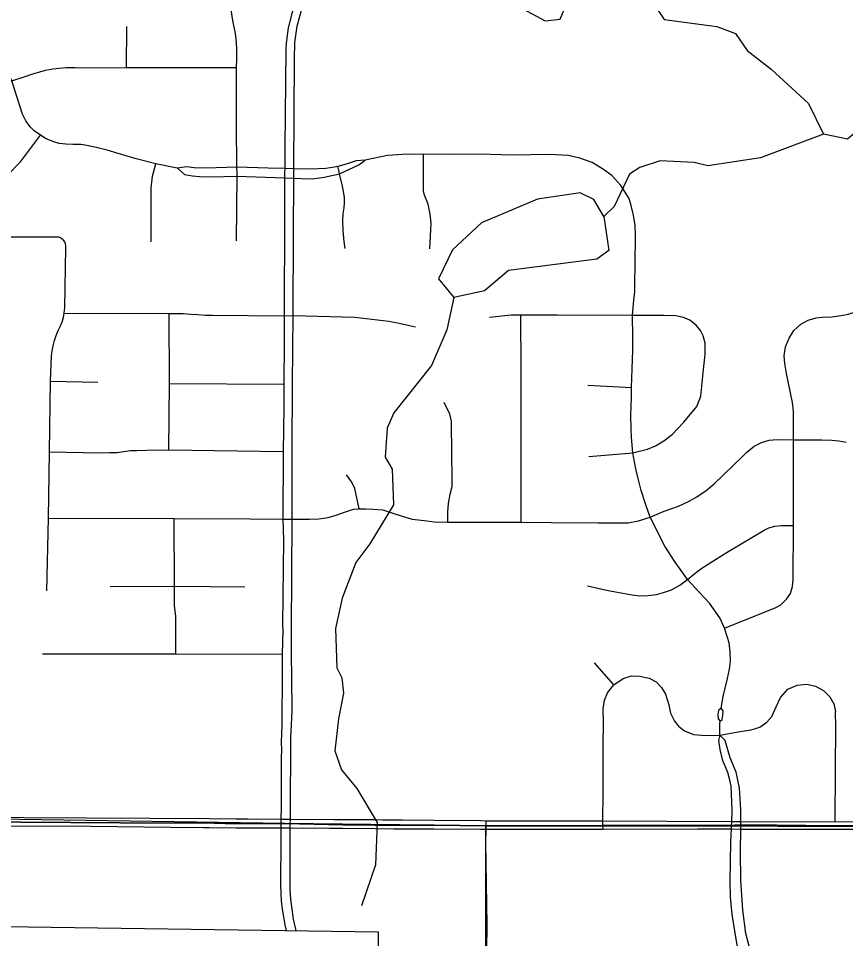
# Model space of a CAD drawing. Extents: x -1403959 to 81668, y -1400582 to 11018.
# Drawn here: x 6293 to 6367.2, y 8321.9 to 8404.6 of the extents above; entities that cross this region are included whole.
import ezdxf

# ---------------------------------------------------------------- set-up
doc = ezdxf.new("R2010")
doc.units = 0
for name, color, linetype in [('tdCiRRCL', 7, 'Continuous'), ('tdCiSectNmbr', 7, 'Continuous'), ('tdCiSectTwpRng', 7, 'Continuous'), ('tdCoClipBndry', 7, 'Continuous'), ('tdCoSurfBitum', 7, 'Continuous')]:
    doc.layers.add(name, color=color, linetype=linetype)

msp = doc.modelspace()

# ---------------------------------------------------------------- linework, layer by layer
at = {"layer": 'tdCiRRCL'}
for points in [[(6207.203, 8332.724), (6207.202, 8331.898), (6208.093, 8328.607), (6210.072, 8325.829), (6212.892, 8323.911), (6216.202, 8323.091), (6243.44, 8323.685), (6325.263, 8322.519), (6325.169, 8128.766), (6324.009, 7844.293)], [(6288.661, 8332.41), (6306.615, 8332.297), (6309.589, 8332.33), (6312.472, 8332.241), (6316.912, 8332.255), (6322.089, 8332.14), (6324.993, 8332.109), (6330.283, 8332.119), (6334.97, 8332.051), (6345.44, 8332.075), (6353.92, 8332.076), (6357.297, 8332.101), (6359.148, 8332.101), (6361.023, 8332.101), (6366.307, 8332.049), (6367.955, 8332.043)], [(6367.955, 8332.043), (6366.307, 8332.049), (6361.023, 8332.101), (6359.148, 8332.101), (6357.297, 8332.101), (6353.92, 8332.076), (6345.44, 8332.075), (6334.97, 8332.051), (6330.283, 8332.119), (6324.993, 8332.109), (6322.089, 8332.14), (6316.912, 8332.255), (6312.472, 8332.241), (6309.589, 8332.33), (6306.615, 8332.297), (6288.661, 8332.41)]]:
    msp.add_lwpolyline(points, dxfattribs=at)
at = {"layer": 'tdCiSectNmbr'}
for points in [[(6327.811, 8420.647), (6324.064, 8415.579), (6322.65, 8413.652), (6319.461, 8409.286), (6318.9, 8408.346), (6318.665, 8407.915), (6318.006, 8406.705), (6317.497, 8405.011), (6317.192, 8403.736), (6317.007, 8402.369), (6316.975, 8401.814), (6316.895, 8392.972), (6316.872, 8391.086)], [(6317.487, 8349.616), (6317.526, 8359.599), (6317.526, 8365.776), (6317.573, 8371.772), (6317.616, 8377.882), (6317.668, 8385.254), (6317.692, 8390.235), (6317.691, 8391.066), (6317.738, 8400.931), (6317.786, 8402.418), (6317.998, 8403.882), (6318.399, 8405.441)], [(6316.872, 8391.086), (6316.866, 8390.67), (6316.865, 8390.263), (6316.856, 8386.881), (6316.834, 8377.87), (6316.834, 8377.793), (6316.834, 8375.51), (6316.792, 8371.728), (6316.781, 8369.625), (6316.744, 8365.681), (6316.716, 8359.584), (6316.755, 8357.71), (6316.684, 8350.108), (6316.711, 8349.643), (6316.652, 8347.485)], [(6317.506, 8345.374), (6317.479, 8347.478), (6317.487, 8349.616)], [(6316.652, 8347.485), (6316.642, 8345.368)], [(6316.642, 8345.368), (6316.622, 8341.552), (6316.609, 8341.137)], [(6317.48, 8341.099), (6317.545, 8342.403), (6317.506, 8345.374)], [(6316.609, 8341.137), (6316.608, 8341.112), (6316.567, 8339.579), (6316.576, 8338.852), (6316.554, 8338.171)], [(6317.411, 8338.156), (6317.425, 8340.002), (6317.48, 8341.099)], [(6316.554, 8338.171), (6316.551, 8338.078), (6316.559, 8336.617), (6316.543, 8333.777), (6316.533, 8332.63), (6316.529, 8332.258)], [(6317.375, 8332.253), (6317.377, 8332.625), (6317.385, 8334.812), (6317.411, 8338.156)], [(6312.473, 8332.653), (6310.114, 8332.664), (6304.771, 8332.719), (6287.755, 8332.791), (6284.181, 8332.836), (6283.723, 8332.842)], [(6316.914, 8332.628), (6316.533, 8332.63), (6313.581, 8332.648), (6312.473, 8332.653)], [(6322.092, 8332.595), (6321.293, 8332.601), (6317.377, 8332.625), (6316.914, 8332.628)], [(6324.996, 8332.574), (6322.092, 8332.595)], [(6330.287, 8332.527), (6327.47, 8332.552), (6325.666, 8332.569), (6324.996, 8332.574)], [(6334.965, 8332.48), (6334.445, 8332.489), (6330.287, 8332.527)], [(6334.967, 8332.48), (6334.965, 8332.48)], [(6345.442, 8332.48), (6334.967, 8332.48)], [(6369.686, 8332.394), (6366.308, 8332.393), (6357.823, 8332.414), (6356.983, 8332.418), (6345.442, 8332.48)], [(6287.782, 8332.06), (6299.449, 8332.024), (6306.611, 8331.941)], [(6306.611, 8331.941), (6309.584, 8331.907)], [(6309.584, 8331.907), (6310.098, 8331.901), (6312.469, 8331.883)], [(6312.469, 8331.883), (6314.248, 8331.869), (6316.526, 8331.864), (6316.911, 8331.863)], [(6316.529, 8332.252), (6316.526, 8331.864), (6316.511, 8330.267), (6316.495, 8327.337), (6316.495, 8326.708), (6316.508, 8325.996), (6316.558, 8325.285), (6316.645, 8324.577), (6316.769, 8323.876), (6316.887, 8323.142), (6316.992, 8322.637)], [(6316.911, 8331.863), (6317.374, 8331.862), (6320.896, 8331.853), (6322.086, 8331.84)], [(6317.89, 8322.624), (6317.855, 8322.761), (6317.672, 8323.654), (6317.527, 8324.555), (6317.422, 8325.461), (6317.355, 8326.371), (6317.365, 8329.701), (6317.374, 8331.862), (6317.375, 8332.243)], [(6317.375, 8332.243), (6317.375, 8332.253)], [(6322.086, 8331.84), (6324.99, 8331.808)], [(6324.99, 8331.808), (6326.668, 8331.79), (6330.281, 8331.767)], [(6330.281, 8331.767), (6334.46, 8331.742), (6334.963, 8331.743), (6334.97, 8331.743)], [(6334.97, 8331.743), (6334.985, 8331.743)], [(6334.985, 8331.743), (6345.456, 8331.763), (6353.92, 8331.78)], [(6353.92, 8331.78), (6356.955, 8331.786), (6357.814, 8331.763), (6361.023, 8331.763)], [(6361.023, 8331.763), (6366.309, 8331.763), (6369.654, 8331.763)]]:
    msp.add_lwpolyline(points, dxfattribs=at)
at = {"layer": 'tdCiSectTwpRng'}
for points in [[(6312.532, 8394.962), (6312.549, 8400.182), (6312.567, 8400.892), (6312.584, 8401.75), (6312.549, 8402.434), (6312.444, 8403.222), (6312.217, 8404.396), (6311.972, 8405.92)], [(6302.673, 8400.182), (6302.708, 8403.861)], [(6307.218, 8391.141), (6305.298, 8391.531), (6303.533, 8391.978), (6301.929, 8392.434), (6300.916, 8392.75), (6299.936, 8392.99), (6299.103, 8393.173), (6298.558, 8393.249), (6297.85, 8393.26), (6297.218, 8393.282), (6296.63, 8393.358), (6296.129, 8393.489), (6295.454, 8393.762), (6294.931, 8394.1), (6294.364, 8394.492), (6294.016, 8394.852), (6293.634, 8395.375), (6293.329, 8395.99), (6292.368, 8398.975), (6292.123, 8399.501), (6291.703, 8400.499), (6291.055, 8401.673)], [(6286.854, 8395.051), (6287.886, 8395.98), (6288.657, 8396.645), (6289.515, 8397.398), (6290.022, 8397.801), (6290.582, 8398.204), (6291.108, 8398.467), (6291.668, 8398.677), (6292.368, 8398.975), (6293.471, 8399.343), (6294.241, 8399.606), (6294.872, 8399.781), (6295.397, 8399.921)], [(6295.397, 8399.921), (6296.038, 8400.059), (6296.633, 8400.112), (6297.246, 8400.164), (6298.051, 8400.164), (6299.206, 8400.129), (6302.673, 8400.182), (6312.549, 8400.182)], [(6312.551, 8384.596), (6312.591, 8390.406), (6312.592, 8390.67), (6312.585, 8391.232), (6312.532, 8394.962)], [(6291.99, 8390.503), (6293.144, 8391.702), (6294.931, 8394.1)], [(6347.797, 8388.377), (6347.792, 8388.394), (6347.426, 8388.972), (6347.043, 8389.567), (6346.245, 8390.47), (6345.488, 8391.024), (6344.462, 8391.627), (6343.371, 8392.042), (6342.329, 8392.27), (6340.627, 8392.351), (6337.313, 8392.311), (6334.374, 8392.392), (6331.695, 8392.359), (6329.342, 8392.384), (6327.445, 8392.359), (6326.102, 8392.254), (6324.106, 8391.834)], [(6329.901, 8383.881), (6330.028, 8386.191), (6329.943, 8386.997), (6329.752, 8387.887), (6329.413, 8388.693), (6329.328, 8389.095), (6329.328, 8389.413), (6329.342, 8392.384)], [(6304.895, 8384.504), (6304.883, 8387.406), (6304.883, 8389.37), (6305.001, 8390.396), (6305.298, 8391.531)], [(6307.232, 8391.138), (6307.218, 8391.141)], [(6307.232, 8391.138), (6307.882, 8390.558), (6308.593, 8390.433), (6309.21, 8390.37), (6310.288, 8390.338), (6312.591, 8390.406), (6316.865, 8390.263), (6317.692, 8390.235), (6318.363, 8390.213), (6319.367, 8390.171), (6320.424, 8390.307), (6321.794, 8390.631), (6323.53, 8391.416), (6324.106, 8391.834)], [(6317.691, 8391.066), (6316.872, 8391.086), (6315.382, 8391.123), (6312.585, 8391.232), (6309.786, 8391.144), (6308.75, 8391.165), (6308.049, 8391.248), (6307.232, 8391.138)], [(6324.106, 8391.834), (6323.3, 8391.782), (6322.401, 8391.489), (6321.631, 8391.289), (6321.355, 8391.217), (6320.549, 8391.092), (6319.221, 8391.029), (6317.691, 8391.066)], [(6321.723, 8390.919), (6321.631, 8391.289)], [(6322.223, 8384.549), (6322.121, 8385.534), (6322.079, 8386.425), (6322.121, 8387.039), (6322.206, 8387.569), (6322.248, 8388.014), (6322.227, 8388.523), (6322.057, 8389.498), (6321.794, 8390.631), (6321.723, 8390.919)], [(6281.787, 8389.772), (6281.946, 8387.716), (6281.952, 8387.377), (6282.001, 8387.042), (6282.092, 8386.716), (6282.224, 8386.405), (6282.395, 8386.112), (6282.602, 8385.844), (6282.842, 8385.605), (6283.11, 8385.398), (6283.402, 8385.227), (6283.714, 8385.095), (6284.04, 8385.003), (6284.375, 8384.954), (6284.713, 8384.948), (6290.436, 8384.948), (6296.179, 8384.948), (6296.365, 8384.969), (6296.551, 8384.949), (6296.729, 8384.889), (6296.889, 8384.792), (6296.935, 8384.748)], [(6348.322, 8380.84), (6348.338, 8382.377), (6348.37, 8385.154), (6348.346, 8385.968), (6348.191, 8386.921), (6347.947, 8387.906), (6347.797, 8388.377)], [(6295.507, 8353.16), (6295.656, 8359.7), (6295.765, 8365.638), (6295.832, 8372.009), (6295.942, 8374.233), (6295.99, 8374.708), (6296.073, 8375.178), (6296.189, 8375.641), (6296.338, 8376.094), (6296.52, 8376.535), (6296.733, 8376.962), (6296.883, 8377.332), (6296.998, 8377.714), (6297.078, 8378.106), (6297.111, 8378.363), (6297.128, 8378.622), (6297.207, 8383.96), (6297.221, 8384.146), (6297.194, 8384.332), (6297.127, 8384.506), (6297.023, 8384.662), (6296.957, 8384.726)], [(6296.957, 8384.726), (6296.935, 8384.748)], [(6322.29, 8383.902), (6322.223, 8384.549)], [(6348.788, 8362.529), (6348.574, 8363.357), (6348.403, 8364.123), (6348.129, 8365.556), (6348.02, 8366.932), (6347.979, 8367.705), (6347.963, 8368.87), (6348.012, 8370.571), (6348.02, 8371.411), (6348.126, 8374.781), (6348.118, 8375.953), (6348.087, 8377.938), (6348.224, 8379.283), (6348.313, 8380.049), (6348.322, 8380.84)], [(6364.579, 8377.692), (6365.167, 8377.753), (6365.983, 8377.786), (6366.844, 8377.896), (6367.45, 8378.007), (6368.675, 8378.404), (6369.623, 8378.68), (6370.483, 8378.823), (6371.36, 8378.857), (6372.177, 8378.802), (6372.916, 8378.636), (6373.621, 8378.449), (6374.327, 8378.184), (6375.86, 8377.566)], [(6297.078, 8378.106), (6306.498, 8378.07), (6307.74, 8378.07), (6308.437, 8378.026), (6309.069, 8377.982), (6309.766, 8377.917), (6310.398, 8377.917), (6316.834, 8377.87), (6317.616, 8377.882), (6323.181, 8377.733), (6326.233, 8377.394), (6327.145, 8377.203), (6328.086, 8376.988)], [(6306.455, 8365.833), (6306.52, 8371.777), (6306.498, 8378.07)], [(6335.264, 8377.755), (6337.193, 8377.967), (6338.083, 8377.945), (6341.34, 8377.954), (6348.087, 8377.938), (6350.912, 8377.923), (6352, 8377.907), (6352.637, 8377.751), (6352.816, 8377.669)], [(6338.09, 8373.002), (6338.083, 8377.945)], [(6348.129, 8365.556), (6349.45, 8365.882), (6350.15, 8366.178), (6350.912, 8366.629), (6351.67, 8367.202), (6352.712, 8368.322), (6353.878, 8369.722), (6354.236, 8370.64), (6354.484, 8373.051), (6354.621, 8374.398), (6354.627, 8375.402), (6354.456, 8376.071), (6354.208, 8376.538), (6353.803, 8377.036), (6353.244, 8377.471), (6352.816, 8377.669)], [(6362.561, 8368.668), (6362.55, 8369.287), (6362.45, 8370.093), (6361.921, 8372.697), (6361.778, 8373.575), (6361.711, 8374.282), (6361.822, 8375.065), (6362.153, 8375.849), (6362.594, 8376.544), (6363.2, 8377.129), (6363.873, 8377.46), (6364.579, 8377.692)], [(6328.086, 8376.988), (6328.629, 8376.864)], [(6338.11, 8359.343), (6338.11, 8366.615), (6338.09, 8373.002)], [(6295.832, 8372.009), (6300.102, 8371.9)], [(6306.52, 8371.777), (6316.792, 8371.728)], [(6344.087, 8371.644), (6348.02, 8371.411)], [(6331.506, 8359.327), (6331.506, 8360.243), (6331.568, 8360.997), (6331.73, 8361.832), (6331.893, 8362.524), (6331.893, 8363.298), (6331.88, 8365.345), (6331.858, 8368.4), (6331.709, 8369.021), (6331.187, 8370.066)], [(6356.359, 8349.801), (6360.168, 8351.341), (6360.976, 8351.66), (6361.428, 8351.892), (6361.913, 8352.422), (6362.277, 8352.918), (6362.465, 8353.536), (6362.531, 8354.176), (6362.542, 8359.037), (6362.56, 8366.729), (6362.561, 8368.668)], [(6316.716, 8359.584), (6316.716, 8359.584), (6317.526, 8359.599), (6317.892, 8359.605), (6319.099, 8359.59), (6319.933, 8359.631), (6320.768, 8359.753), (6321.501, 8359.957), (6322.315, 8360.263), (6323.048, 8360.487), (6323.557, 8360.527), (6324.167, 8360.527), (6324.799, 8360.487), (6325.694, 8360.425), (6326.569, 8360.14), (6327.415, 8359.856), (6328.311, 8359.612), (6329.389, 8359.469), (6330.326, 8359.367), (6331.506, 8359.327), (6338.11, 8359.343), (6340.817, 8359.291), (6345.001, 8359.267), (6346.649, 8359.267), (6347.721, 8359.283), (6348.639, 8359.438), (6349.68, 8359.781), (6350.94, 8360.325), (6352.215, 8360.776), (6353.132, 8361.196), (6353.878, 8361.616), (6354.718, 8362.161), (6355.433, 8362.767), (6357.978, 8365.22), (6358.369, 8365.625), (6359.009, 8366.144), (6359.693, 8366.475), (6360.377, 8366.707), (6361.082, 8366.751), (6362.56, 8366.729), (6365.086, 8366.718), (6366.002, 8366.707), (6366.624, 8366.638), (6367.275, 8366.505)], [(6295.765, 8365.638), (6300.275, 8365.55), (6301.146, 8365.572), (6301.822, 8365.572), (6302.432, 8365.681), (6303.02, 8365.768), (6303.608, 8365.768), (6304.494, 8365.79), (6306.455, 8365.833), (6316.744, 8365.681)], [(6344.18, 8365.214), (6348.129, 8365.556)], [(6323.557, 8360.527), (6323.17, 8362.34), (6322.885, 8362.91), (6322.417, 8363.583)], [(6356.055, 8342.61), (6356.244, 8343.662), (6356.626, 8345.29), (6356.805, 8346.112), (6356.887, 8346.837), (6356.862, 8347.668), (6356.773, 8348.474), (6356.634, 8348.97), (6356.359, 8349.801), (6355.934, 8350.745), (6355.014, 8352.048), (6354.07, 8353.049), (6353.05, 8354.178), (6352.319, 8355.183), (6351.92, 8355.728), (6350.992, 8357.169), (6349.68, 8359.781), (6349.331, 8360.793), (6348.883, 8362.16), (6348.788, 8362.529)], [(6295.656, 8359.7), (6306.958, 8359.653), (6313.764, 8359.616), (6316.716, 8359.584)], [(6307.109, 8347.505), (6307.099, 8349.958), (6307.088, 8350.862), (6306.98, 8351.843), (6306.978, 8353.579), (6306.958, 8359.653)], [(6344.048, 8353.603), (6345.901, 8353.195), (6347.092, 8352.974), (6347.721, 8352.864), (6348.075, 8352.809), (6348.728, 8352.716), (6349.505, 8352.732), (6350.267, 8352.84), (6350.889, 8353.012), (6351.604, 8353.245), (6352.351, 8353.665), (6353.05, 8354.178), (6353.719, 8354.754), (6354.325, 8355.205), (6355.071, 8355.687), (6356.61, 8356.621), (6359.928, 8358.606), (6360.325, 8358.816), (6360.876, 8358.959), (6361.472, 8359.026), (6362.542, 8359.037)], [(6301.19, 8353.556), (6306.978, 8353.579), (6313.296, 8353.513)], [(6295.118, 8347.495), (6307.109, 8347.505), (6316.652, 8347.485)], [(6346.418, 8344.708), (6344.692, 8346.683)], [(6346.418, 8344.708), (6347.273, 8345.299), (6348.019, 8345.518), (6348.734, 8345.503), (6349.59, 8345.3), (6350.227, 8344.989), (6350.709, 8344.476), (6351.067, 8343.869), (6351.362, 8342.92), (6351.502, 8342.174), (6351.859, 8341.458), (6352.224, 8341.01), (6352.768, 8340.574), (6353.577, 8340.247), (6354.665, 8340.154), (6355.94, 8340.18), (6357.775, 8340.527), (6358.738, 8340.683), (6359.531, 8340.901), (6360.163, 8341.349), (6360.613, 8341.863), (6361.002, 8342.749), (6361.391, 8343.589), (6362.059, 8344.321), (6362.868, 8344.678), (6363.754, 8344.787), (6364.531, 8344.601), (6365.262, 8344.196), (6365.822, 8343.636), (6366.179, 8343.014), (6366.319, 8342.314)], [(6345.455, 8335.055), (6345.454, 8337.001), (6345.47, 8339.17), (6345.485, 8341.348), (6345.454, 8342.561), (6345.578, 8343.339), (6345.858, 8343.992), (6346.418, 8344.708)], [(6356.055, 8342.61), (6355.81, 8342.399), (6355.761, 8342.065), (6355.786, 8341.658), (6355.957, 8341.446)], [(6355.957, 8341.446), (6356.16, 8341.609), (6356.209, 8341.959), (6356.242, 8342.374), (6356.055, 8342.61)], [(6366.308, 8332.393), (6366.319, 8337.169), (6366.35, 8340.929), (6366.319, 8342.314)], [(6355.94, 8340.18), (6355.954, 8341.219)], [(6355.954, 8341.219), (6355.957, 8341.446)], [(6355.94, 8340.18), (6355.81, 8339.704), (6355.941, 8338.919), (6356.159, 8338.003), (6356.639, 8336.869), (6356.766, 8336.31)], [(6356.41, 8339.712), (6356.405, 8339.728), (6355.94, 8340.18)], [(6357.488, 8336.462), (6357.407, 8336.866), (6356.859, 8338.154), (6356.41, 8339.712)], [(6356.766, 8336.31), (6356.922, 8335.626), (6357.031, 8333.489), (6356.983, 8332.418), (6356.968, 8332.079)], [(6357.818, 8332.08), (6357.823, 8332.414), (6357.837, 8333.502), (6357.693, 8335.434), (6357.488, 8336.462)], [(6345.44, 8332.075), (6345.442, 8332.48), (6345.455, 8335.055)], [(6334.969, 8332.092), (6334.965, 8332.48)], [(6334.969, 8316.54), (6335.049, 8323.114), (6334.938, 8330.589), (6334.963, 8331.743), (6334.969, 8332.044)], [(6334.97, 8332.051), (6334.969, 8332.092)], [(6334.969, 8332.044), (6334.97, 8332.051)], [(6345.441, 8332.06), (6345.44, 8332.075)], [(6345.456, 8331.763), (6345.441, 8332.06)], [(6356.968, 8332.079), (6356.955, 8331.786), (6356.9, 8330.568), (6356.835, 8327.079), (6356.857, 8325.683), (6357.031, 8324.092), (6357.463, 8321.344), (6358.165, 8318.881), (6359.364, 8314.084), (6360.603, 8309.709)], [(6360.866, 8295.742), (6361.016, 8296.77), (6361.163, 8297.779), (6362.011, 8303.59), (6362.178, 8306.142), (6362.106, 8307.406), (6361.844, 8308.981), (6361.439, 8310.388), (6359.435, 8317.95), (6358.266, 8322.363), (6358.004, 8324.486), (6357.837, 8327.181), (6357.789, 8329.757), (6357.814, 8331.763), (6357.818, 8332.08)]]:
    msp.add_lwpolyline(points, dxfattribs=at)
at = {"layer": 'tdCoClipBndry'}
for points in [[(6333.647, 7836.582), (6334.159, 7936.618), (6334.305, 8031.809), (6334.838, 8128.744), (6335.005, 8225.192), (6334.937, 8332.052), (6316.879, 8332.256), (6243.397, 8333.356), (6216.834, 8332.74), (6216.915, 8429.086), (6216.972, 8525.862), (6217.273, 8622.265), (6217.133, 8670.902)], [(6334.937, 8332.052), (6413.708, 8331.967), (6431.605, 8331.901), (6510.636, 8331.809), (6528.653, 8331.501), (6607.824, 8331.313), (6625.715, 8331.324), (6671.952, 8330.911), (6696.055, 8304.771)]]:
    msp.add_lwpolyline(points, dxfattribs=at)
at = {"layer": 'tdCoSurfBitum'}
for points in [[(6338.259, 8405.436), (6340.242, 8404.359), (6341.616, 8404.507), (6342.541, 8406.794)], [(6350.021, 8405.85), (6350.932, 8404.472), (6355.664, 8403.844), (6357.342, 8403.226), (6358.406, 8401.696), (6360.537, 8400.009), (6363.887, 8396.942), (6365.251, 8394.189), (6359.593, 8392.072), (6354.857, 8391.326), (6353.636, 8391.637), (6350.582, 8391.8), (6348.748, 8391.197), (6347.829, 8390.589), (6346.444, 8387.694), (6345.525, 8386.781), (6345.972, 8383.725), (6344.9, 8382.966), (6336.955, 8381.927), (6334.811, 8380.103), (6332.06, 8379.502), (6331.439, 8376.604), (6330.053, 8373.402), (6326.678, 8369.14), (6326.063, 8367.768), (6325.901, 8365.173), (6326.508, 8364.102), (6326.649, 8360.895), (6324.499, 8357.391), (6323.271, 8355.717), (6322.038, 8352.515), (6321.417, 8349.769), (6321.558, 8346.257), (6322.013, 8345.339), (6322.161, 8343.964), (6321.695, 8341.675), (6321.379, 8338.776), (6321.984, 8337.094), (6323.353, 8335.41), (6325.174, 8332.349), (6325.008, 8328.533), (6323.774, 8324.873)], [(6389.234, 8395.779), (6386.795, 8397.162), (6384.201, 8397.783), (6382.674, 8397.789), (6380.838, 8396.726), (6378.079, 8393.988), (6376.399, 8393.995), (6374.728, 8396.291), (6373.815, 8397.363), (6371.983, 8397.523), (6370.912, 8397.069), (6368.46, 8394.635), (6367.388, 8393.723), (6365.251, 8394.189)], [(6345.525, 8386.781), (6344.614, 8388.311), (6343.394, 8388.927), (6339.574, 8388.33), (6334.527, 8386.211)], [(6334.527, 8386.211), (6331.922, 8383.778), (6330.691, 8381.187), (6332.06, 8379.502)]]:
    msp.add_lwpolyline(points, dxfattribs=at)

doc.saveas('drawing.dxf')
